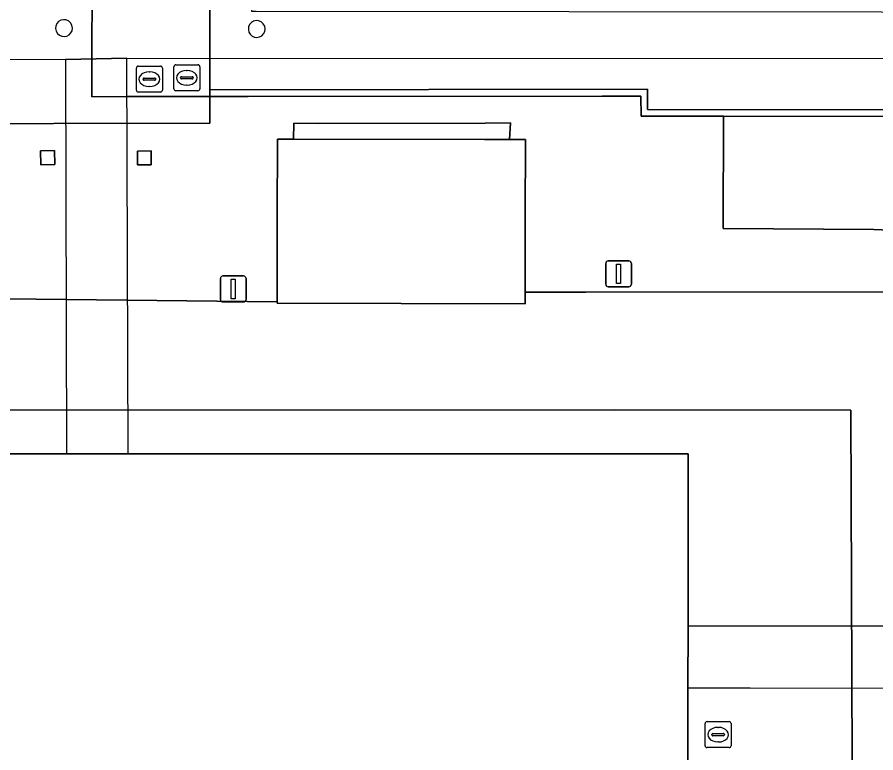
# Model space of a CAD drawing. Extents: x 161477 to 163040, y 383680 to 384871.
# Drawn here: x 162056.6 to 162089.64, y 384229.39 to 384257.7 of the extents above; entities that cross this region are included whole.
import ezdxf

# ---------------------------------------------------------------- set-up
doc = ezdxf.new("R2010")
doc.units = 0
for name, color, linetype in [('IMGEO_Dek', 7, 'Continuous'), ('IMGEO_Groenvoorziening', 7, 'Continuous'), ('IMGEO_Lichtmast', 7, 'Continuous'), ('IMGEO_Muur', 7, 'Continuous'), ('IMGEO_Pand', 7, 'Continuous'), ('IMGEO_Pand_overbouw', 7, 'Continuous'), ('IMGEO_Pijler', 7, 'Continuous'), ('IMGEO_Rioolput', 7, 'Continuous'), ('IMGEO_Voetpad_gesloten', 7, 'Continuous'), ('IMGEO_Voetpad_open', 7, 'Continuous')]:
    doc.layers.add(name, color=color, linetype=linetype)

msp = doc.modelspace()

# ---------------------------------------------------------------- linework, layer by layer
at = {"layer": 'IMGEO_Dek'}
for points in [[(162060.816, 384256.115), (162058.456, 384256.073), (162058.494, 384240.893), (162060.867, 384240.892)], [(162092.103, 384234.259), (162082.412, 384234.268), (162082.408, 384231.898), (162082.675, 384231.897), (162084.062, 384231.895), (162084.808, 384231.893), (162092.092, 384231.879), (162095.665, 384231.872), (162095.679, 384231.511), (162097.235, 384229.958), (162098.908, 384229.957), (162100.304, 384229.957), (162100.65, 384230.291), (162101.179, 384230.802), (162101.856, 384231.456), (162101.862, 384232.56), (162101.872, 384234.603), (162100.349, 384236.153), (162097.23, 384236.159), (162095.672, 384234.611), (162095.673, 384234.256)]]:
    msp.add_lwpolyline(points, close=True, dxfattribs=at)
at = {"layer": 'IMGEO_Groenvoorziening'}
for points in [[(162138.629, 384247.516), (162089.562, 384249.525), (162083.763, 384249.561), (162083.771, 384253.892), (162080.603, 384253.893), (162080.6, 384254.663), (162079.111, 384254.658), (162065.488, 384254.644), (162064.015, 384254.642), (162064.015, 384253.615), (162027.95, 384253.54)], [(162037.619, 384247.068), (162066.605, 384246.747), (162066.608, 384250), (162066.611, 384253), (162067.23, 384252.999), (162067.239, 384253.622), (162068.179, 384253.609), (162074.611, 384253.617), (162075.582, 384253.626), (162075.545, 384252.991), (162076.155, 384252.99), (162076.152, 384250), (162076.149, 384247.119), (162078.474, 384247.12), (162097.239, 384247.131)], [(162088.744, 384225.652), (162088.671, 384242.578), (162079.599, 384242.59), (162035.635, 384242.572), (162035.61, 384234.345), (162035.617, 384231.857), (162035.674, 384210.817)], [(162036.996, 384228.133), (162036.996, 384231.817), (162036.996, 384231.857), (162036.996, 384234.345), (162036.997, 384240.896), (162057.612, 384240.894), (162058.494, 384240.893), (162060.867, 384240.892), (162061.823, 384240.891), (162082.422, 384240.901), (162082.412, 384234.268), (162082.408, 384231.898), (162082.399, 384225.651)]]:
    msp.add_lwpolyline(points, dxfattribs=at)
for points in [[(162144.131, 384251.355), (162144.125, 384253.867), (162083.771, 384253.892), (162083.763, 384249.561), (162089.562, 384249.525), (162138.629, 384247.516), (162143.813, 384247.728), (162144.115, 384247.695), (162144.115, 384247.994)], [(162075.582, 384253.626), (162074.611, 384253.617), (162068.179, 384253.609), (162067.239, 384253.622), (162067.23, 384252.999), (162074.575, 384252.992), (162075.545, 384252.991)], [(162058.044, 384252.024), (162057.507, 384252.021), (162057.504, 384252.558), (162058.041, 384252.561)], [(162061.229, 384252.014), (162061.225, 384252.547), (162061.758, 384252.551), (162061.762, 384252.018)]]:
    msp.add_lwpolyline(points, close=True, dxfattribs=at)
at = {"layer": 'IMGEO_Lichtmast'}
for p, q in [((162079.244, 384247.423), (162079.244, 384248.223)), ((162079.244, 384248.223), (162079.244, 384247.423)), ((162079.344, 384248.323), (162080.134, 384248.323)), ((162080.134, 384248.323), (162079.344, 384248.323)), ((162080.234, 384248.223), (162080.234, 384247.423)), ((162080.234, 384247.423), (162080.234, 384248.223)), ((162064.418, 384246.839), (162064.418, 384247.639)), ((162064.418, 384247.639), (162064.418, 384246.839)), ((162064.518, 384247.739), (162065.308, 384247.739)), ((162065.308, 384247.739), (162064.518, 384247.739)), ((162065.408, 384247.639), (162065.408, 384246.839)), ((162065.408, 384246.839), (162065.408, 384247.639)), ((162080.134, 384247.323), (162079.344, 384247.323)), ((162079.344, 384247.323), (162080.134, 384247.323)), ((162065.308, 384246.739), (162064.518, 384246.739)), ((162064.518, 384246.739), (162065.308, 384246.739))]:
    msp.add_line(p, q, dxfattribs=at)
for points in [[(162079.664, 384248.198), (162079.814, 384248.198), (162079.814, 384247.448), (162079.664, 384247.448), (162079.664, 384248.198)], [(162064.838, 384247.614), (162064.988, 384247.614), (162064.988, 384246.864), (162064.838, 384246.864), (162064.838, 384247.614)]]:
    msp.add_lwpolyline(points, dxfattribs=at)
for centre, start, end in [((162079.344, 384248.223), 90, 180), ((162079.344, 384248.223), 90, 180), ((162080.134, 384248.223), 0, 90), ((162080.134, 384248.223), 360, 90), ((162064.518, 384247.639), 90, 180), ((162064.518, 384247.639), 90, 180), ((162065.308, 384247.639), 0, 90), ((162065.308, 384247.639), 360, 90), ((162079.344, 384247.423), 180, 270), ((162079.344, 384247.423), 180, 270), ((162080.134, 384247.423), 270, 0), ((162080.134, 384247.423), 270, 0), ((162064.518, 384246.839), 180, 270), ((162064.518, 384246.839), 180, 270), ((162065.308, 384246.839), 270, 0), ((162065.308, 384246.839), 270, 0)]:
    msp.add_arc(centre, 0.1, start, end, dxfattribs=at)
at = {"layer": 'IMGEO_Muur'}
msp.add_lwpolyline([(162156.343, 384254.112), (162146.324, 384254.117), (162144.125, 384254.118), (162080.852, 384254.144), (162080.85, 384254.664), (162080.849, 384254.924), (162064.015, 384254.899), (162064.015, 384254.642), (162065.488, 384254.644), (162079.111, 384254.658), (162080.6, 384254.663), (162080.603, 384253.893), (162083.771, 384253.892), (162144.125, 384253.867), (162146.323, 384253.87), (162156.343, 384253.869)], close=True, dxfattribs=at)
msp.add_lwpolyline([(162156.33, 384246.202), (162156.333, 384247.981), (162156.341, 384253.869), (162080.603, 384253.893)], dxfattribs=at)
at = {"layer": 'IMGEO_Pand'}
msp.add_lwpolyline([(162076.152, 384250), (162076.155, 384252.99), (162075.545, 384252.991), (162074.575, 384252.992), (162067.23, 384252.999), (162066.611, 384253), (162066.608, 384250), (162066.605, 384246.747), (162066.605, 384246.688), (162076.149, 384246.672), (162076.149, 384247.119)], close=True, dxfattribs=at)
msp.add_lwpolyline([(162082.399, 384225.651), (162082.408, 384231.898), (162082.412, 384234.268), (162082.422, 384240.901), (162061.823, 384240.891), (162060.867, 384240.892), (162058.494, 384240.893), (162057.612, 384240.894), (162036.997, 384240.896), (162036.996, 384234.345), (162036.996, 384231.857), (162036.996, 384231.817), (162036.996, 384228.133)], dxfattribs=at)
for centre, radius, start, end in [((162058.405, 384257.277), 0.325, 77.09, 0.0525), ((162058.404, 384257.276), 0.325, 0.1412, 77.0013), ((162065.819, 384257.241), 0.323, 77.1908, 0.0843), ((162065.819, 384257.24), 0.323, 0.2122, 77.0629)]:
    msp.add_arc(centre, radius, start, end, dxfattribs=at)
at = {"layer": 'IMGEO_Pand_overbouw'}
msp.add_lwpolyline([(162019.714, 384256.084), (162058.456, 384256.073), (162060.816, 384256.115), (162156.344, 384256.098)], dxfattribs=at)
at = {"layer": 'IMGEO_Pijler'}
for points in [[(162057.504, 384252.558), (162057.507, 384252.021), (162058.044, 384252.024), (162058.041, 384252.561)], [(162061.229, 384252.014), (162061.762, 384252.018), (162061.758, 384252.551), (162061.225, 384252.547)]]:
    msp.add_lwpolyline(points, close=True, dxfattribs=at)
at = {"layer": 'IMGEO_Rioolput'}
for p, q in [((162061.187, 384254.887), (162061.187, 384255.739)), ((162061.262, 384255.813), (162062.114, 384255.813)), ((162062.188, 384255.739), (162062.188, 384254.887)), ((162062.63, 384254.938), (162062.63, 384255.79)), ((162062.705, 384255.864), (162063.557, 384255.864)), ((162063.631, 384255.79), (162063.631, 384254.938)), ((162061.675, 384255.593), (162061.7, 384255.593)), ((162062.932, 384255.407), (162063.33, 384255.407)), ((162063.118, 384255.644), (162063.143, 384255.644)), ((162061.446, 384255.307), (162061.446, 384255.319)), ((162061.884, 384255.27), (162061.486, 384255.27)), ((162061.489, 384255.356), (162061.887, 384255.356)), ((162061.93, 384255.319), (162061.93, 384255.307)), ((162062.889, 384255.358), (162062.889, 384255.37)), ((162063.327, 384255.321), (162062.929, 384255.321)), ((162063.141, 384255.084), (162063.116, 384255.084)), ((162063.373, 384255.37), (162063.373, 384255.358)), ((162062.114, 384254.813), (162061.262, 384254.813)), ((162061.698, 384255.033), (162061.673, 384255.033)), ((162063.557, 384254.864), (162062.705, 384254.864)), ((162083.069, 384229.664), (162083.069, 384230.516)), ((162083.144, 384230.59), (162083.996, 384230.59)), ((162083.557, 384230.37), (162083.582, 384230.37)), ((162084.07, 384230.516), (162084.07, 384229.664)), ((162083.328, 384230.084), (162083.328, 384230.096)), ((162083.766, 384230.047), (162083.368, 384230.047)), ((162083.371, 384230.133), (162083.769, 384230.133)), ((162083.812, 384230.096), (162083.812, 384230.084)), ((162083.58, 384229.81), (162083.555, 384229.81)), ((162083.996, 384229.59), (162083.144, 384229.59))]:
    msp.add_line(p, q, dxfattribs=at)
for points in [[(162061.187, 384254.887), (162061.187, 384255.739)], [(162061.262, 384255.813), (162062.114, 384255.813)], [(162062.188, 384255.739), (162062.188, 384254.887)], [(162062.63, 384254.938), (162062.63, 384255.79)], [(162062.705, 384255.864), (162063.557, 384255.864)], [(162063.631, 384255.79), (162063.631, 384254.938)], [(162062.114, 384254.813), (162061.262, 384254.813)], [(162063.557, 384254.864), (162062.705, 384254.864)], [(162083.069, 384229.664), (162083.069, 384230.516)], [(162083.144, 384230.59), (162083.996, 384230.59)], [(162084.07, 384230.516), (162084.07, 384229.664)], [(162083.996, 384229.59), (162083.144, 384229.59)]]:
    msp.add_lwpolyline(points, dxfattribs=at)
for centre, radius, start, end in [((162061.264, 384255.737), 0.0765, 91.552, 178.448), ((162061.264, 384255.737), 0.0765, 91.552, 178.448), ((162062.112, 384255.737), 0.0765, 1.552, 88.448), ((162062.112, 384255.737), 0.0765, 1.552, 88.448), ((162062.707, 384255.788), 0.0765, 91.552, 178.448), ((162062.707, 384255.788), 0.0765, 91.552, 178.448), ((162063.555, 384255.788), 0.0765, 1.552, 88.448), ((162063.555, 384255.788), 0.0765, 1.552, 88.448), ((162062.929, 384255.367), 0.0403, 85.8775, 175.7526), ((162063.334, 384255.369), 0.0386, 1.7309, 96.639), ((162061.486, 384255.316), 0.0403, 85.8775, 175.7526), ((162061.483, 384255.306), 0.0366, 178.938, 274.7102), ((162061.887, 384255.313), 0.043, 264.8664, 352.4533), ((162061.891, 384255.318), 0.0386, 1.7309, 96.639), ((162062.926, 384255.357), 0.0366, 178.938, 274.7102), ((162063.33, 384255.364), 0.043, 264.8664, 352.4533), ((162061.264, 384254.889), 0.0765, 181.552, 268.448), ((162061.264, 384254.889), 0.0765, 181.552, 268.448), ((162062.112, 384254.889), 0.0765, 271.552, 358.448), ((162062.112, 384254.889), 0.0765, 271.552, 358.448), ((162062.707, 384254.94), 0.0765, 181.552, 268.448), ((162062.707, 384254.94), 0.0765, 181.552, 268.448), ((162063.555, 384254.94), 0.0765, 271.552, 358.448), ((162063.555, 384254.94), 0.0765, 271.552, 358.448), ((162083.146, 384230.514), 0.0765, 91.552, 178.448), ((162083.146, 384230.514), 0.0765, 91.552, 178.448), ((162083.994, 384230.514), 0.0765, 1.552, 88.448), ((162083.994, 384230.514), 0.0765, 1.552, 88.448), ((162083.368, 384230.093), 0.0403, 85.8775, 175.7526), ((162083.365, 384230.083), 0.0366, 178.938, 274.7102), ((162083.769, 384230.09), 0.043, 264.8664, 352.4533), ((162083.773, 384230.095), 0.0386, 1.7309, 96.639), ((162083.146, 384229.666), 0.0765, 181.552, 268.448), ((162083.146, 384229.666), 0.0765, 181.552, 268.448), ((162083.994, 384229.666), 0.0765, 271.552, 358.448), ((162083.994, 384229.666), 0.0765, 271.552, 358.448)]:
    msp.add_arc(centre, radius, start, end, dxfattribs=at)
for centre, major_axis, ratio, start_param, end_param in [((162061.674, 384255.313), (-0.387, 0.002), 0.722429, 4.712389, 7.853982), ((162061.699, 384255.313), (-0.39, 0.002), 0.717154, 1.570796, 4.712389), ((162063.117, 384255.364), (-0.387, 0.002), 0.722429, 4.712389, 7.853982), ((162063.142, 384255.364), (-0.39, 0.002), 0.717154, 1.570796, 4.712389), ((162083.556, 384230.09), (-0.387, 0.002), 0.722429, 4.712389, 7.853982), ((162083.581, 384230.09), (-0.39, 0.002), 0.717154, 1.570796, 4.712389)]:
    msp.add_ellipse(centre, major_axis=major_axis, ratio=ratio, start_param=start_param, end_param=end_param, dxfattribs=at)
at = {"layer": 'IMGEO_Voetpad_gesloten'}
for points in [[(162060.816, 384256.115), (162058.456, 384256.073), (162058.494, 384240.893), (162060.867, 384240.892)], [(162101.872, 384234.603), (162100.349, 384236.153), (162097.23, 384236.159), (162095.672, 384234.611), (162095.673, 384234.256), (162092.103, 384234.259), (162082.412, 384234.268), (162082.408, 384231.898), (162082.675, 384231.897), (162084.062, 384231.895), (162084.808, 384231.893), (162092.092, 384231.879), (162095.665, 384231.872), (162095.679, 384231.511), (162097.235, 384229.958), (162098.908, 384229.957), (162100.304, 384229.957), (162100.65, 384230.291), (162101.179, 384230.802), (162101.856, 384231.456), (162101.862, 384232.56)]]:
    msp.add_lwpolyline(points, close=True, dxfattribs=at)
at = {"layer": 'IMGEO_Voetpad_open'}
for points in [[(162027.862, 384282.06), (162027.95, 384253.54), (162064.015, 384253.615), (162064.015, 384254.642), (162060.821, 384254.639), (162059.474, 384254.638), (162059.487, 384260.421)], [(162186.119, 384257.793), (162065.798, 384257.911), (162065.628, 384257.91), (162065.607, 384262.795), (162063.277, 384262.784), (162063.278, 384262.684), (162059.481, 384262.665), (162059.487, 384260.421), (162064.008, 384260.432), (162064.013, 384256.112), (162064.015, 384254.899), (162080.849, 384254.924), (162080.85, 384254.664), (162080.852, 384254.144), (162144.125, 384254.118)], [(162148.877, 384240.663), (162119.489, 384240.581), (162097.286, 384240.515), (162097.239, 384247.131), (162078.474, 384247.12), (162076.149, 384247.119), (162076.149, 384246.672), (162066.605, 384246.688), (162066.605, 384246.747), (162037.619, 384247.068), (162035.627, 384247.097), (162035.568, 384250.087), (162027.959, 384250.112), (162027.955, 384251.781), (162027.95, 384253.54), (162027.77, 384253.54), (162021.847, 384253.534)], [(162041.587, 384205.777), (162039.977, 384205.776), (162036.977, 384205.775), (162035.689, 384205.774), (162035.674, 384210.817), (162035.617, 384231.857), (162035.61, 384234.345), (162035.635, 384242.572), (162079.599, 384242.59), (162088.671, 384242.578), (162088.744, 384225.652)]]:
    msp.add_lwpolyline(points, dxfattribs=at)
msp.add_lwpolyline([(162059.487, 384260.421), (162059.474, 384254.638), (162060.821, 384254.639), (162064.015, 384254.642), (162064.015, 384254.899), (162064.013, 384256.112), (162064.008, 384260.432)], close=True, dxfattribs=at)
for centre, radius, start, end in [((162058.405, 384257.277), 0.325, 77.09, 0.0525), ((162058.404, 384257.276), 0.325, 0.1412, 77.0013), ((162065.819, 384257.241), 0.323, 77.1908, 0.0843), ((162065.819, 384257.24), 0.323, 0.2122, 77.0629)]:
    msp.add_arc(centre, radius, start, end, dxfattribs=at)

doc.saveas('drawing.dxf')
